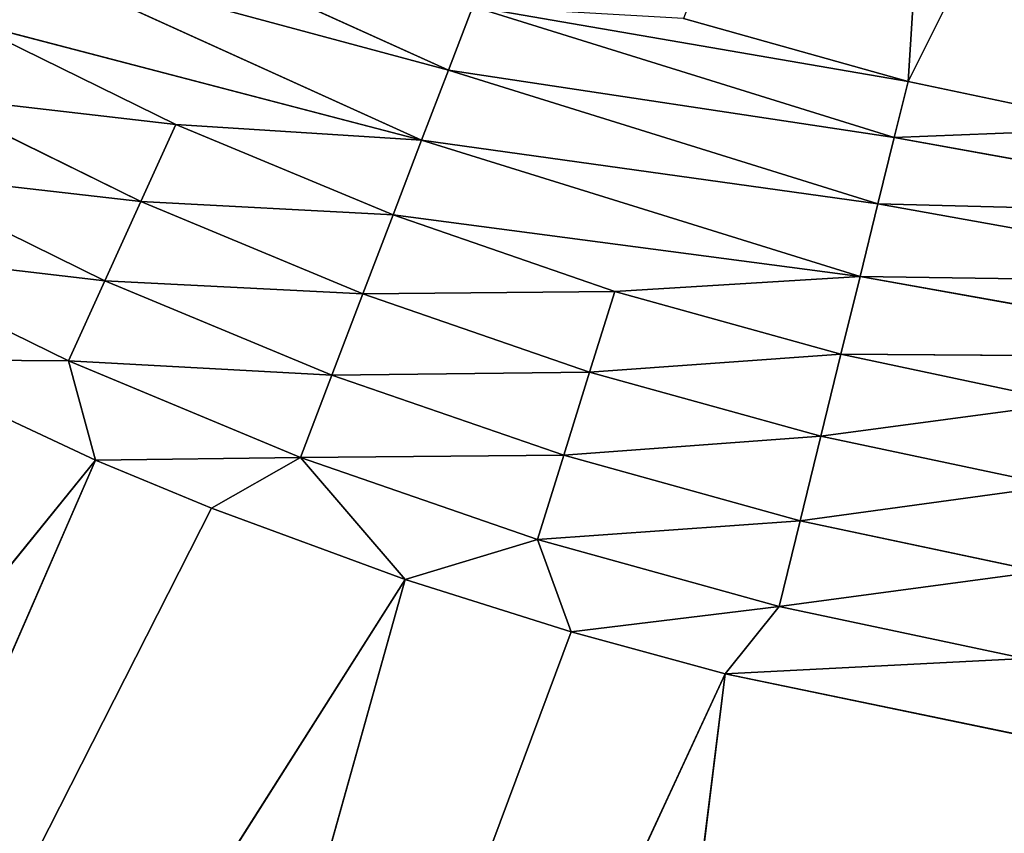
# Model space of a CAD drawing. Extents: x 0 to 500, y 0 to 390.
# Tile 565 of 656: x 239.67 to 245.54, y 174.93 to 179.78. Entities that reach past the tile are written whole.
import ezdxf

# ---------------------------------------------------------------- set-up
doc = ezdxf.new("R2010")
doc.units = 0
doc.header["$LTSCALE"] = 25.4
doc.layers.get('0').update_dxf_attribs({"linetype": 'CONTINUOUS'})

# ---------------------------------------------------------------- blocks, each defined once
blk = doc.blocks.new('ATLANTA505_-_S_STL')
at = {"color": 0}
for p, q in [((240.2747, 25.1657, 212.6974), (231.8477, 25.4535, 223.1008)), ((240.2747, 25.1657, 212.6974), (231.8477, 25.4535, 223.1008)), ((240.2747, 25.1657, 212.6974), (235.2244, 25.4673, 224.286)), ((235.2244, 25.4673, 224.286), (242.1178, 25.1723, 213.4084)), ((235.2244, 25.4673, 224.286), (242.1178, 25.1723, 213.4084)), ((240.2747, 25.1657, 212.6974), (235.2244, 25.4673, 224.286)), ((242.1178, 25.1723, 213.4084), (238.7887, 25.4822, 225.2947)), ((238.7887, 25.4822, 225.2947), (244.0236, 25.1781, 213.9706)), ((238.7887, 25.4822, 225.2947), (244.0236, 25.1781, 213.9706)), ((242.1178, 25.1723, 213.4084), (238.7887, 25.4822, 225.2947)), ((242.5225, 25.4982, 226.1414), (244.0236, 25.1781, 213.9706)), ((242.5225, 25.4982, 226.1414), (244.0236, 25.1781, 213.9706)), ((238.9927, 25.1607, 212.0984), (240.2747, 25.1657, 212.6974)), ((238.9927, 25.1607, 212.0984), (240.2747, 25.1657, 212.6974)), ((240.1129, 25.1338, 212.1069), (238.9927, 25.1607, 212.0984)), ((240.1129, 25.1338, 212.1069), (238.9927, 25.1607, 212.0984)), ((240.1129, 25.1338, 212.1069), (240.2747, 25.1657, 212.6974)), ((240.1129, 25.1338, 212.1069), (240.2747, 25.1657, 212.6974)), ((240.2747, 25.1657, 212.6974), (240.9638, 25.1683, 212.9832)), ((240.2747, 25.1657, 212.6974), (240.9638, 25.1683, 212.9832)), ((240.9638, 25.1683, 212.9832), (242.1178, 25.1723, 213.4084)), ((240.9638, 25.1683, 212.9832), (242.1178, 25.1723, 213.4084)), ((241.4957, 25.1391, 212.6826), (240.9638, 25.1683, 212.9832)), ((241.4957, 25.1391, 212.6826), (240.9638, 25.1683, 212.9832)), ((241.4957, 25.1391, 212.6826), (242.1178, 25.1723, 213.4084)), ((241.4957, 25.1391, 212.6826), (242.1178, 25.1723, 213.4084)), ((242.1178, 25.1723, 213.4084), (243.1062, 25.1755, 213.7211)), ((242.1178, 25.1723, 213.4084), (243.1062, 25.1755, 213.7211)), ((242.9068, 25.144, 213.1702), (242.1178, 25.1723, 213.4084)), ((242.9068, 25.144, 213.1702), (242.1178, 25.1723, 213.4084)), ((242.9068, 25.144, 213.1702), (243.1062, 25.1755, 213.7211)), ((242.9068, 25.144, 213.1702), (243.1062, 25.1755, 213.7211)), ((243.1062, 25.1755, 213.7211), (244.0236, 25.1781, 213.9706)), ((243.1062, 25.1755, 213.7211), (244.0236, 25.1781, 213.9706)), ((244.0236, 25.1781, 213.9706), (246.001, 25.1826, 214.381)), ((244.0236, 25.1781, 213.9706), (246.001, 25.1826, 214.381)), ((244.3461, 25.1483, 213.5697), (244.0236, 25.1781, 213.9706)), ((244.3461, 25.1483, 213.5697), (244.0236, 25.1781, 213.9706)), ((240.1129, 25.1338, 212.1069), (238.7688, 25.1284, 211.4469)), ((240.1129, 25.1338, 212.1069), (238.7688, 25.1284, 211.4469)), ((241.4957, 25.1391, 212.6826), (240.1129, 25.1338, 212.1069)), ((241.4957, 25.1391, 212.6826), (240.1129, 25.1338, 212.1069)), ((240.1129, 25.1338, 212.1069), (240.3295, 25.0464, 211.6288)), ((240.1129, 25.1338, 212.1069), (240.3295, 25.0464, 211.6288)), ((242.9068, 25.144, 213.1702), (241.4957, 25.1391, 212.6826)), ((242.9068, 25.144, 213.1702), (241.4957, 25.1391, 212.6826)), ((241.4957, 25.1391, 212.6826), (241.6823, 25.0517, 212.192)), ((241.4957, 25.1391, 212.6826), (241.6823, 25.0517, 212.192)), ((244.3461, 25.1483, 213.5697), (242.9068, 25.144, 213.1702)), ((244.3461, 25.1483, 213.5697), (242.9068, 25.144, 213.1702)), ((242.9068, 25.144, 213.1702), (243.0628, 25.0566, 212.6689)), ((242.9068, 25.144, 213.1702), (243.0628, 25.0566, 212.6689)), ((245.8066, 25.1518, 213.8787), (244.3461, 25.1483, 213.5697)), ((245.8066, 25.1518, 213.8787), (244.3461, 25.1483, 213.5697)), ((244.3461, 25.1483, 213.5697), (244.4707, 25.0609, 213.0597)), ((244.3461, 25.1483, 213.5697), (244.4707, 25.0609, 213.0597)), ((239.0145, 25.041, 210.983), (240.3295, 25.0464, 211.6288)), ((239.0145, 25.041, 210.983), (240.3295, 25.0464, 211.6288)), ((240.3295, 25.0464, 211.6288), (241.6823, 25.0517, 212.192)), ((240.3295, 25.0464, 211.6288), (241.6823, 25.0517, 212.192)), ((240.5437, 24.9017, 211.1565), (240.3295, 25.0464, 211.6288)), ((240.5437, 24.9017, 211.1565), (240.3295, 25.0464, 211.6288)), ((241.6823, 25.0517, 212.192), (243.0628, 25.0566, 212.6689)), ((241.6823, 25.0517, 212.192), (243.0628, 25.0566, 212.6689)), ((241.8668, 24.907, 211.7073), (241.6823, 25.0517, 212.192)), ((241.8668, 24.907, 211.7073), (241.6823, 25.0517, 212.192)), ((243.0628, 25.0566, 212.6689), (244.4707, 25.0609, 213.0597)), ((243.0628, 25.0566, 212.6689), (244.4707, 25.0609, 213.0597)), ((243.217, 24.9119, 212.1738), (243.0628, 25.0566, 212.6689)), ((243.217, 24.9119, 212.1738), (243.0628, 25.0566, 212.6689)), ((244.4707, 25.0609, 213.0597), (245.8993, 25.0644, 213.362)), ((244.4707, 25.0609, 213.0597), (245.8993, 25.0644, 213.362)), ((244.5939, 24.9162, 212.556), (244.4707, 25.0609, 213.0597)), ((244.5939, 24.9162, 212.556), (244.4707, 25.0609, 213.0597)), ((240.5437, 24.9017, 211.1565), (239.2574, 24.8963, 210.5249)), ((240.5437, 24.9017, 211.1565), (239.2574, 24.8963, 210.5249)), ((241.8668, 24.907, 211.7073), (240.5437, 24.9017, 211.1565)), ((241.8668, 24.907, 211.7073), (240.5437, 24.9017, 211.1565)), ((240.5437, 24.9017, 211.1565), (240.7516, 24.7007, 210.6986)), ((240.5437, 24.9017, 211.1565), (240.7516, 24.7007, 210.6986)), ((243.217, 24.9119, 212.1738), (241.8668, 24.907, 211.7073)), ((243.217, 24.9119, 212.1738), (241.8668, 24.907, 211.7073)), ((241.8668, 24.907, 211.7073), (242.046, 24.706, 211.2374)), ((241.8668, 24.907, 211.7073), (242.046, 24.706, 211.2374)), ((244.5939, 24.9162, 212.556), (243.217, 24.9119, 212.1738)), ((244.5939, 24.9162, 212.556), (243.217, 24.9119, 212.1738)), ((243.217, 24.9119, 212.1738), (243.3667, 24.7109, 211.6937)), ((243.217, 24.9119, 212.1738), (243.3667, 24.7109, 211.6937)), ((245.991, 24.9196, 212.8516), (244.5939, 24.9162, 212.556)), ((245.991, 24.9196, 212.8516), (244.5939, 24.9162, 212.556)), ((244.5939, 24.9162, 212.556), (244.7135, 24.7152, 212.0675)), ((244.5939, 24.9162, 212.556), (244.7135, 24.7152, 212.0675)), ((239.4932, 24.6953, 210.0807), (240.7516, 24.7007, 210.6986)), ((239.4932, 24.6953, 210.0807), (240.7516, 24.7007, 210.6986)), ((239.4932, 24.6953, 210.0807), (242.2165, 24.4518, 210.7907)), ((239.4932, 24.6953, 210.0807), (242.2165, 24.4518, 210.7907)), ((240.7516, 24.7007, 210.6986), (242.046, 24.706, 211.2374)), ((240.7516, 24.7007, 210.6986), (242.046, 24.706, 211.2374)), ((240.7516, 24.7007, 210.6986), (242.2165, 24.4518, 210.7907)), ((240.7516, 24.7007, 210.6986), (242.2165, 24.4518, 210.7907)), ((242.046, 24.706, 211.2374), (243.3667, 24.7109, 211.6937)), ((242.046, 24.706, 211.2374), (243.3667, 24.7109, 211.6937)), ((242.046, 24.706, 211.2374), (242.2165, 24.4518, 210.7907)), ((242.046, 24.706, 211.2374), (242.2165, 24.4518, 210.7907)), ((242.046, 24.706, 211.2374), (244.8275, 24.461, 211.6031)), ((242.046, 24.706, 211.2374), (244.8275, 24.461, 211.6031)), ((243.3667, 24.7109, 211.6937), (244.7135, 24.7152, 212.0675)), ((243.3667, 24.7109, 211.6937), (244.7135, 24.7152, 212.0675)), ((243.3667, 24.7109, 211.6937), (244.8275, 24.461, 211.6031)), ((243.3667, 24.7109, 211.6937), (244.8275, 24.461, 211.6031)), ((244.7135, 24.7152, 212.0675), (246.0801, 24.7187, 212.3567)), ((244.7135, 24.7152, 212.0675), (246.0801, 24.7187, 212.3567)), ((244.7135, 24.7152, 212.0675), (244.8275, 24.461, 211.6031)), ((244.7135, 24.7152, 212.0675), (244.8275, 24.461, 211.6031)), ((244.7135, 24.7152, 212.0675), (247.5175, 24.467, 212.0856)), ((244.7135, 24.7152, 212.0675), (247.5175, 24.467, 212.0856)), ((244.8275, 24.461, 211.6031), (242.2165, 24.4518, 210.7907)), ((244.8275, 24.461, 211.6031), (242.2165, 24.4518, 210.7907)), ((247.5175, 24.467, 212.0856), (244.8275, 24.461, 211.6031)), ((247.5175, 24.467, 212.0856), (244.8275, 24.461, 211.6031)), ((244.8275, 24.461, 211.6031), (244.9337, 24.1585, 211.1706)), ((244.8275, 24.461, 211.6031), (244.9337, 24.1585, 211.1706)), ((242.2165, 24.4518, 210.7907), (239.7176, 24.4411, 209.6584)), ((242.2165, 24.4518, 210.7907), (239.7176, 24.4411, 209.6584)), ((242.2165, 24.4518, 210.7907), (242.3755, 24.1494, 210.3746)), ((242.2165, 24.4518, 210.7907), (242.3755, 24.1494, 210.3746)), ((244.9337, 24.1585, 211.1706), (247.5691, 24.1646, 211.6432)), ((244.9337, 24.1585, 211.1706), (247.5691, 24.1646, 211.6432)), ((239.9268, 24.1387, 209.2652), (242.3755, 24.1494, 210.3746)), ((239.9268, 24.1387, 209.2652), (242.3755, 24.1494, 210.3746)), ((242.3755, 24.1494, 210.3746), (244.9337, 24.1585, 211.1706)), ((242.3755, 24.1494, 210.3746), (244.9337, 24.1585, 211.1706)), ((242.3755, 24.1494, 210.3746), (242.5207, 23.805, 209.9957)), ((242.3755, 24.1494, 210.3746), (242.5207, 23.805, 209.9957)), ((244.9337, 24.1585, 211.1706), (245.0307, 23.8142, 210.7766)), ((244.9337, 24.1585, 211.1706), (245.0307, 23.8142, 210.7766)), ((242.5207, 23.805, 209.9957), (245.0307, 23.8142, 210.7766)), ((242.5207, 23.805, 209.9957), (245.0307, 23.8142, 210.7766)), ((245.0307, 23.8142, 210.7766), (247.6162, 23.8202, 211.2402)), ((245.0307, 23.8142, 210.7766), (247.6162, 23.8202, 211.2402)), ((245.0307, 23.8142, 210.7766), (245.1133, 23.4542, 210.4417)), ((245.0307, 23.8142, 210.7766), (245.1133, 23.4542, 210.4417)), ((245.0307, 23.8142, 210.7766), (246.4345, 23.4578, 210.7192)), ((245.0307, 23.8142, 210.7766), (246.4345, 23.4578, 210.7192)), ((242.5207, 23.805, 209.9957), (245.1133, 23.4542, 210.4417)), ((242.5207, 23.805, 209.9957), (245.1133, 23.4542, 210.4417)), ((245.1133, 23.4542, 210.4417), (243.7753, 23.4495, 210.0671)), ((245.1133, 23.4542, 210.4417), (243.7753, 23.4495, 210.0671)), ((246.4345, 23.4578, 210.7192), (245.1133, 23.4542, 210.4417)), ((246.4345, 23.4578, 210.7192), (245.1133, 23.4542, 210.4417)), ((245.4067, 18.2045, 205.812), (245.1133, 23.4542, 210.4417)), ((245.1133, 23.4542, 210.4417), (247.2172, 18.2045, 206.2343)), ((245.1133, 23.4542, 210.4417), (247.2172, 18.2045, 206.2343)), ((245.4067, 18.2045, 205.812), (245.1133, 23.4542, 210.4417))]:
    blk.add_line(p, q, dxfattribs=at)
mesh = blk.add_polyface(dxfattribs=at)
corners = [(246.4097, 25.515, 226.8402), (246.001, 25.1826, 214.381), (242.5225, 25.4982, 226.1414)]
mesh.append_faces([[corners[k] for k in face] for face in [(0, 1, 2)]], dxfattribs={"color": 0})
mesh = blk.add_polyface(dxfattribs=at)
corners = [(235.2244, 25.4673, 224.286), (240.2747, 25.1657, 212.6974), (231.8477, 25.4535, 223.1008)]
mesh.append_faces([[corners[k] for k in face] for face in [(0, 1, 2)]], dxfattribs={"color": 0})
mesh = blk.add_polyface(dxfattribs=at)
corners = [(231.8477, 25.4535, 223.1008), (238.9927, 25.1607, 212.0984), (238.5323, 25.1589, 211.8614), (240.2747, 25.1657, 212.6974)]
mesh.append_faces([[corners[k] for k in face] for face in [(0, 1, 2), (1, 0, 3)]], dxfattribs={"vtx0": -1, "color": 0})
mesh = blk.add_polyface(dxfattribs=at)
corners = [(238.7887, 25.4822, 225.2947), (242.1178, 25.1723, 213.4084), (235.2244, 25.4673, 224.286)]
mesh.append_faces([[corners[k] for k in face] for face in [(0, 1, 2)]], dxfattribs={"color": 0})
mesh = blk.add_polyface(dxfattribs=at)
corners = [(235.2244, 25.4673, 224.286), (240.9638, 25.1683, 212.9832), (240.2747, 25.1657, 212.6974), (242.1178, 25.1723, 213.4084)]
mesh.append_faces([[corners[k] for k in face] for face in [(0, 1, 2), (1, 0, 3)]], dxfattribs={"vtx0": -1, "color": 0})
mesh = blk.add_polyface(dxfattribs=at)
corners = [(242.5225, 25.4982, 226.1414), (244.0236, 25.1781, 213.9706), (238.7887, 25.4822, 225.2947)]
mesh.append_faces([[corners[k] for k in face] for face in [(0, 1, 2)]], dxfattribs={"color": 0})
mesh = blk.add_polyface(dxfattribs=at)
corners = [(238.7887, 25.4822, 225.2947), (243.1062, 25.1755, 213.7211), (242.1178, 25.1723, 213.4084), (244.0236, 25.1781, 213.9706)]
mesh.append_faces([[corners[k] for k in face] for face in [(0, 1, 2), (1, 0, 3)]], dxfattribs={"vtx0": -1, "color": 0})
mesh = blk.add_polyface(dxfattribs=at)
corners = [(242.5225, 25.4982, 226.1414), (246.001, 25.1826, 214.381), (244.0236, 25.1781, 213.9706)]
mesh.append_faces([[corners[k] for k in face] for face in [(0, 1, 2)]], dxfattribs={"color": 0})
mesh = blk.add_polyface(dxfattribs=at)
corners = [(240.1129, 25.1338, 212.1069), (238.7688, 25.1284, 211.4469), (238.9927, 25.1607, 212.0984)]
mesh.append_faces([[corners[k] for k in face] for face in [(0, 1, 2)]], dxfattribs={"color": 0})
mesh = blk.add_polyface(dxfattribs=at)
corners = [(240.2747, 25.1657, 212.6974), (240.1129, 25.1338, 212.1069), (238.9927, 25.1607, 212.0984)]
mesh.append_faces([[corners[k] for k in face] for face in [(0, 1, 2)]], dxfattribs={"color": 0})
mesh = blk.add_polyface(dxfattribs=at)
corners = [(240.2747, 25.1657, 212.6974), (241.4957, 25.1391, 212.6826), (240.1129, 25.1338, 212.1069), (240.9638, 25.1683, 212.9832)]
mesh.append_faces([[corners[k] for k in face] for face in [(0, 1, 2), (1, 0, 3)]], dxfattribs={"vtx0": -1, "color": 0})
mesh = blk.add_polyface(dxfattribs=at)
corners = [(242.1178, 25.1723, 213.4084), (241.4957, 25.1391, 212.6826), (240.9638, 25.1683, 212.9832)]
mesh.append_faces([[corners[k] for k in face] for face in [(0, 1, 2)]], dxfattribs={"color": 0})
mesh = blk.add_polyface(dxfattribs=at)
corners = [(242.1178, 25.1723, 213.4084), (242.9068, 25.144, 213.1702), (241.4957, 25.1391, 212.6826)]
mesh.append_faces([[corners[k] for k in face] for face in [(0, 1, 2)]], dxfattribs={"color": 0})
mesh = blk.add_polyface(dxfattribs=at)
corners = [(243.1062, 25.1755, 213.7211), (242.9068, 25.144, 213.1702), (242.1178, 25.1723, 213.4084)]
mesh.append_faces([[corners[k] for k in face] for face in [(0, 1, 2)]], dxfattribs={"color": 0})
mesh = blk.add_polyface(dxfattribs=at)
corners = [(243.1062, 25.1755, 213.7211), (244.3461, 25.1483, 213.5697), (242.9068, 25.144, 213.1702), (244.0236, 25.1781, 213.9706)]
mesh.append_faces([[corners[k] for k in face] for face in [(0, 1, 2), (1, 0, 3)]], dxfattribs={"vtx0": -1, "color": 0})
mesh = blk.add_polyface(dxfattribs=at)
corners = [(244.0236, 25.1781, 213.9706), (245.8066, 25.1518, 213.8787), (244.3461, 25.1483, 213.5697), (246.001, 25.1826, 214.381)]
mesh.append_faces([[corners[k] for k in face] for face in [(0, 1, 2), (1, 0, 3)]], dxfattribs={"vtx0": -1, "color": 0})
mesh = blk.add_polyface(dxfattribs=at)
corners = [(238.7688, 25.1284, 211.4469), (240.3295, 25.0464, 211.6288), (239.0145, 25.041, 210.983), (240.1129, 25.1338, 212.1069)]
mesh.append_faces([[corners[k] for k in face] for face in [(0, 1, 2), (1, 0, 3)]], dxfattribs={"vtx0": -1, "color": 0})
mesh = blk.add_polyface(dxfattribs=at)
corners = [(240.1129, 25.1338, 212.1069), (241.6823, 25.0517, 212.192), (240.3295, 25.0464, 211.6288), (241.4957, 25.1391, 212.6826)]
mesh.append_faces([[corners[k] for k in face] for face in [(0, 1, 2), (1, 0, 3)]], dxfattribs={"vtx0": -1, "color": 0})
mesh = blk.add_polyface(dxfattribs=at)
corners = [(241.4957, 25.1391, 212.6826), (243.0628, 25.0566, 212.6689), (241.6823, 25.0517, 212.192), (242.9068, 25.144, 213.1702)]
mesh.append_faces([[corners[k] for k in face] for face in [(0, 1, 2), (1, 0, 3)]], dxfattribs={"vtx0": -1, "color": 0})
mesh = blk.add_polyface(dxfattribs=at)
corners = [(242.9068, 25.144, 213.1702), (244.4707, 25.0609, 213.0597), (243.0628, 25.0566, 212.6689), (244.3461, 25.1483, 213.5697)]
mesh.append_faces([[corners[k] for k in face] for face in [(0, 1, 2), (1, 0, 3)]], dxfattribs={"vtx0": -1, "color": 0})
mesh = blk.add_polyface(dxfattribs=at)
corners = [(244.3461, 25.1483, 213.5697), (245.8993, 25.0644, 213.362), (244.4707, 25.0609, 213.0597), (245.8066, 25.1518, 213.8787)]
mesh.append_faces([[corners[k] for k in face] for face in [(0, 1, 2), (1, 0, 3)]], dxfattribs={"vtx0": -1, "color": 0})
mesh = blk.add_polyface(dxfattribs=at)
corners = [(239.0145, 25.041, 210.983), (240.5437, 24.9017, 211.1565), (239.2574, 24.8963, 210.5249), (240.3295, 25.0464, 211.6288)]
mesh.append_faces([[corners[k] for k in face] for face in [(0, 1, 2), (1, 0, 3)]], dxfattribs={"vtx0": -1, "color": 0})
mesh = blk.add_polyface(dxfattribs=at)
corners = [(240.3295, 25.0464, 211.6288), (241.8668, 24.907, 211.7073), (240.5437, 24.9017, 211.1565), (241.6823, 25.0517, 212.192)]
mesh.append_faces([[corners[k] for k in face] for face in [(0, 1, 2), (1, 0, 3)]], dxfattribs={"vtx0": -1, "color": 0})
mesh = blk.add_polyface(dxfattribs=at)
corners = [(241.6823, 25.0517, 212.192), (243.217, 24.9119, 212.1738), (241.8668, 24.907, 211.7073), (243.0628, 25.0566, 212.6689)]
mesh.append_faces([[corners[k] for k in face] for face in [(0, 1, 2), (1, 0, 3)]], dxfattribs={"vtx0": -1, "color": 0})
mesh = blk.add_polyface(dxfattribs=at)
corners = [(243.0628, 25.0566, 212.6689), (244.5939, 24.9162, 212.556), (243.217, 24.9119, 212.1738), (244.4707, 25.0609, 213.0597)]
mesh.append_faces([[corners[k] for k in face] for face in [(0, 1, 2), (1, 0, 3)]], dxfattribs={"vtx0": -1, "color": 0})
mesh = blk.add_polyface(dxfattribs=at)
corners = [(244.4707, 25.0609, 213.0597), (245.991, 24.9196, 212.8516), (244.5939, 24.9162, 212.556), (245.8993, 25.0644, 213.362)]
mesh.append_faces([[corners[k] for k in face] for face in [(0, 1, 2), (1, 0, 3)]], dxfattribs={"vtx0": -1, "color": 0})
mesh = blk.add_polyface(dxfattribs=at)
corners = [(239.2574, 24.8963, 210.5249), (240.7516, 24.7007, 210.6986), (239.4932, 24.6953, 210.0807), (240.5437, 24.9017, 211.1565)]
mesh.append_faces([[corners[k] for k in face] for face in [(0, 1, 2), (1, 0, 3)]], dxfattribs={"vtx0": -1, "color": 0})
mesh = blk.add_polyface(dxfattribs=at)
corners = [(240.5437, 24.9017, 211.1565), (242.046, 24.706, 211.2374), (240.7516, 24.7007, 210.6986), (241.8668, 24.907, 211.7073)]
mesh.append_faces([[corners[k] for k in face] for face in [(0, 1, 2), (1, 0, 3)]], dxfattribs={"vtx0": -1, "color": 0})
mesh = blk.add_polyface(dxfattribs=at)
corners = [(241.8668, 24.907, 211.7073), (243.3667, 24.7109, 211.6937), (242.046, 24.706, 211.2374), (243.217, 24.9119, 212.1738)]
mesh.append_faces([[corners[k] for k in face] for face in [(0, 1, 2), (1, 0, 3)]], dxfattribs={"vtx0": -1, "color": 0})
mesh = blk.add_polyface(dxfattribs=at)
corners = [(243.217, 24.9119, 212.1738), (244.7135, 24.7152, 212.0675), (243.3667, 24.7109, 211.6937), (244.5939, 24.9162, 212.556)]
mesh.append_faces([[corners[k] for k in face] for face in [(0, 1, 2), (1, 0, 3)]], dxfattribs={"vtx0": -1, "color": 0})
mesh = blk.add_polyface(dxfattribs=at)
corners = [(244.5939, 24.9162, 212.556), (246.0801, 24.7187, 212.3567), (244.7135, 24.7152, 212.0675), (245.991, 24.9196, 212.8516)]
mesh.append_faces([[corners[k] for k in face] for face in [(0, 1, 2), (1, 0, 3)]], dxfattribs={"vtx0": -1, "color": 0})
mesh = blk.add_polyface(dxfattribs=at)
corners = [(242.2165, 24.4518, 210.7907), (239.4932, 24.6953, 210.0807), (240.7516, 24.7007, 210.6986)]
mesh.append_faces([[corners[k] for k in face] for face in [(0, 1, 2)]], dxfattribs={"color": 0})
mesh = blk.add_polyface(dxfattribs=at)
corners = [(242.2165, 24.4518, 210.7907), (239.7176, 24.4411, 209.6584), (239.4932, 24.6953, 210.0807)]
mesh.append_faces([[corners[k] for k in face] for face in [(0, 1, 2)]], dxfattribs={"color": 0})
mesh = blk.add_polyface(dxfattribs=at)
corners = [(242.046, 24.706, 211.2374), (242.2165, 24.4518, 210.7907), (240.7516, 24.7007, 210.6986)]
mesh.append_faces([[corners[k] for k in face] for face in [(0, 1, 2)]], dxfattribs={"color": 0})
mesh = blk.add_polyface(dxfattribs=at)
corners = [(243.3667, 24.7109, 211.6937), (244.8275, 24.461, 211.6031), (242.046, 24.706, 211.2374)]
mesh.append_faces([[corners[k] for k in face] for face in [(0, 1, 2)]], dxfattribs={"color": 0})
mesh = blk.add_polyface(dxfattribs=at)
corners = [(244.8275, 24.461, 211.6031), (242.2165, 24.4518, 210.7907), (242.046, 24.706, 211.2374)]
mesh.append_faces([[corners[k] for k in face] for face in [(0, 1, 2)]], dxfattribs={"color": 0})
mesh = blk.add_polyface(dxfattribs=at)
corners = [(244.7135, 24.7152, 212.0675), (244.8275, 24.461, 211.6031), (243.3667, 24.7109, 211.6937)]
mesh.append_faces([[corners[k] for k in face] for face in [(0, 1, 2)]], dxfattribs={"color": 0})
mesh = blk.add_polyface(dxfattribs=at)
corners = [(246.0801, 24.7187, 212.3567), (247.5175, 24.467, 212.0856), (244.7135, 24.7152, 212.0675)]
mesh.append_faces([[corners[k] for k in face] for face in [(0, 1, 2)]], dxfattribs={"color": 0})
mesh = blk.add_polyface(dxfattribs=at)
corners = [(247.5175, 24.467, 212.0856), (244.8275, 24.461, 211.6031), (244.7135, 24.7152, 212.0675)]
mesh.append_faces([[corners[k] for k in face] for face in [(0, 1, 2)]], dxfattribs={"color": 0})
mesh = blk.add_polyface(dxfattribs=at)
corners = [(242.2165, 24.4518, 210.7907), (244.9337, 24.1585, 211.1706), (242.3755, 24.1494, 210.3746), (244.8275, 24.461, 211.6031)]
mesh.append_faces([[corners[k] for k in face] for face in [(0, 1, 2), (1, 0, 3)]], dxfattribs={"vtx0": -1, "color": 0})
mesh = blk.add_polyface(dxfattribs=at)
corners = [(244.8275, 24.461, 211.6031), (247.5691, 24.1646, 211.6432), (244.9337, 24.1585, 211.1706), (247.5175, 24.467, 212.0856)]
mesh.append_faces([[corners[k] for k in face] for face in [(0, 1, 2), (1, 0, 3)]], dxfattribs={"vtx0": -1, "color": 0})
mesh = blk.add_polyface(dxfattribs=at)
corners = [(239.7176, 24.4411, 209.6584), (242.3755, 24.1494, 210.3746), (239.9268, 24.1387, 209.2652), (242.2165, 24.4518, 210.7907)]
mesh.append_faces([[corners[k] for k in face] for face in [(0, 1, 2), (1, 0, 3)]], dxfattribs={"vtx0": -1, "color": 0})
mesh = blk.add_polyface(dxfattribs=at)
corners = [(244.9337, 24.1585, 211.1706), (247.6162, 23.8202, 211.2402), (245.0307, 23.8142, 210.7766), (247.5691, 24.1646, 211.6432)]
mesh.append_faces([[corners[k] for k in face] for face in [(0, 1, 2), (1, 0, 3)]], dxfattribs={"vtx0": -1, "color": 0})
mesh = blk.add_polyface(dxfattribs=at)
corners = [(239.9268, 24.1387, 209.2652), (242.5207, 23.805, 209.9957), (240.1176, 23.7943, 208.9071), (242.3755, 24.1494, 210.3746)]
mesh.append_faces([[corners[k] for k in face] for face in [(0, 1, 2), (1, 0, 3)]], dxfattribs={"vtx0": -1, "color": 0})
mesh = blk.add_polyface(dxfattribs=at)
corners = [(242.3755, 24.1494, 210.3746), (245.0307, 23.8142, 210.7766), (242.5207, 23.805, 209.9957), (244.9337, 24.1585, 211.1706)]
mesh.append_faces([[corners[k] for k in face] for face in [(0, 1, 2), (1, 0, 3)]], dxfattribs={"vtx0": -1, "color": 0})
mesh = blk.add_polyface(dxfattribs=at)
corners = [(245.0307, 23.8142, 210.7766), (245.1133, 23.4542, 210.4417), (242.5207, 23.805, 209.9957)]
mesh.append_faces([[corners[k] for k in face] for face in [(0, 1, 2)]], dxfattribs={"color": 0})
mesh = blk.add_polyface(dxfattribs=at)
corners = [(247.6162, 23.8202, 211.2402), (246.4345, 23.4578, 210.7192), (245.0307, 23.8142, 210.7766)]
mesh.append_faces([[corners[k] for k in face] for face in [(0, 1, 2)]], dxfattribs={"color": 0})
mesh = blk.add_polyface(dxfattribs=at)
corners = [(246.4345, 23.4578, 210.7192), (245.1133, 23.4542, 210.4417), (245.0307, 23.8142, 210.7766)]
mesh.append_faces([[corners[k] for k in face] for face in [(0, 1, 2)]], dxfattribs={"color": 0})
mesh = blk.add_polyface(dxfattribs=at)
corners = [(245.1133, 23.4542, 210.4417), (243.7753, 23.4495, 210.0671), (242.5207, 23.805, 209.9957)]
mesh.append_faces([[corners[k] for k in face] for face in [(0, 1, 2)]], dxfattribs={"color": 0})
mesh = blk.add_polyface(dxfattribs=at)
corners = [(245.4067, 18.2045, 205.812), (243.7753, 23.4495, 210.0671), (245.1133, 23.4542, 210.4417)]
mesh.append_faces([[corners[k] for k in face] for face in [(0, 1, 2)]], dxfattribs={"color": 0})
mesh = blk.add_polyface(dxfattribs=at)
corners = [(247.2172, 18.2045, 206.2343), (245.1133, 23.4542, 210.4417), (246.4345, 23.4578, 210.7192)]
mesh.append_faces([[corners[k] for k in face] for face in [(0, 1, 2)]], dxfattribs={"color": 0})
mesh = blk.add_polyface(dxfattribs=at)
corners = [(247.2172, 18.2045, 206.2343), (245.4067, 18.2045, 205.812), (245.1133, 23.4542, 210.4417)]
mesh.append_faces([[corners[k] for k in face] for face in [(0, 1, 2)]], dxfattribs={"color": 0})

msp = doc.modelspace()

# ---------------------------------------------------------------- block references
at = {"color": 254, "extrusion": (0, -1, 1.11022e-16)}
msp.add_blockref('ATLANTA505_-_S_STL', (-0.1495, -0.01, -389.8516), dxfattribs=at)

doc.saveas('drawing.dxf')
